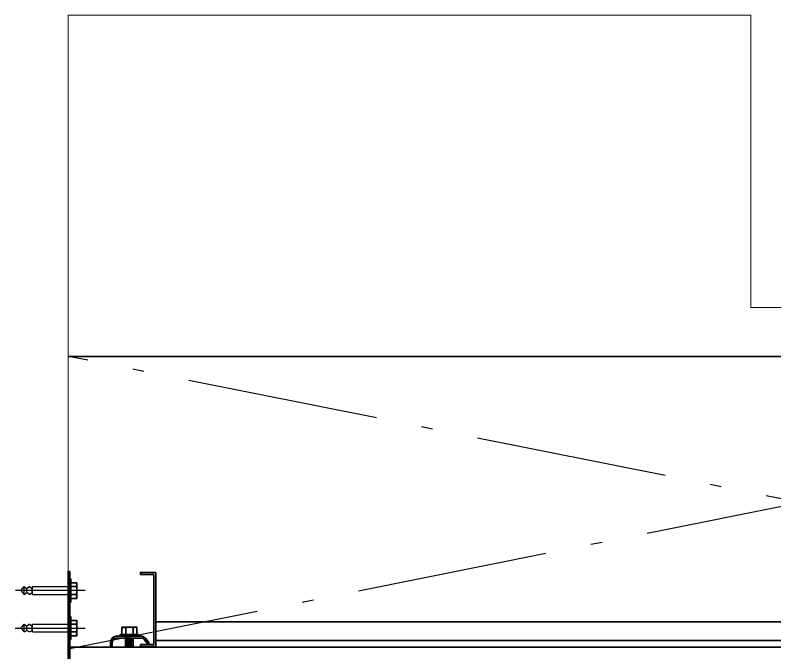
# Model space of a CAD drawing. Extents: x -4160 to -2690, y -474 to 714.
# Drawn here: x -3668.95 to -3657.84, y -274.47 to -265.14 of the extents above; entities that cross this region are included whole.
import ezdxf

# ---------------------------------------------------------------- set-up
doc = ezdxf.new("R2010")
doc.units = 0
doc.header["$LTSCALE"] = 0.56
doc.linetypes.add('DOT_DASHED', pattern=[7.7, 5, -1.2, 0.3, -1.2])
doc.linetypes.add('MEDIUM_DASHED', pattern=[4.5, 3, -1.5])
for name, color, linetype, lineweight in [('10', 7, 'Continuous', 35), ('11', 7, 'Continuous', 13), ('2', 7, 'Continuous', 25), ('3', 7, 'Continuous', 13)]:
    doc.layers.add(name, color=color, linetype=linetype, lineweight=lineweight)

msp = doc.modelspace()

# ---------------------------------------------------------------- linework, layer by layer
at = {"layer": '10'}
for p, q in [((-3668.1756, -273.2998), (-3668.1527, -273.2998)), ((-3668.1756, -273.2998), (-3668.1756, -276.0527)), ((-3668.1527, -273.2998), (-3668.1527, -279.3655)), ((-3666.9213, -273.3398), (-3667.117, -273.3398)), ((-3668.1527, -273.7469), (-3668.1527, -273.4069)), ((-3668.137, -273.4069), (-3668.1527, -273.4069)), ((-3668.137, -273.7469), (-3668.137, -273.4069)), ((-3668.0598, -273.4641), (-3668.0498, -273.4841)), ((-3668.137, -273.7255), (-3668.137, -273.4969)), ((-3668.0598, -273.5184), (-3668.137, -273.5184)), ((-3668.0598, -273.5184), (-3668.0498, -273.5012)), ((-3668.0598, -273.5184), (-3668.0498, -273.5441)), ((-3668.0598, -273.6327), (-3668.137, -273.6327)), ((-3668.0598, -273.6327), (-3668.0498, -273.6112)), ((-3668.0598, -273.6327), (-3668.0498, -273.6584)), ((-3668.0598, -273.6927), (-3668.0498, -273.6641)), ((-3668.137, -273.7469), (-3668.1527, -273.7469)), ((-3668.1527, -274.2955), (-3668.1527, -273.9569)), ((-3668.137, -273.9569), (-3668.1527, -273.9569)), ((-3668.137, -274.2955), (-3668.137, -273.9569)), ((-3668.0598, -274.0141), (-3668.0498, -274.0341)), ((-3649.0413, -274.0341), (-3666.8927, -274.0341)), ((-3668.137, -274.2755), (-3668.137, -274.0469)), ((-3668.0598, -274.0712), (-3668.137, -274.0712)), ((-3668.0598, -274.0712), (-3668.0498, -274.0484)), ((-3668.0598, -274.0712), (-3668.0498, -274.0955)), ((-3667.3884, -274.1284), (-3667.3613, -274.1127)), ((-3667.3327, -274.1284), (-3667.3556, -274.1127)), ((-3667.3327, -274.1284), (-3667.3113, -274.1127)), ((-3667.3327, -274.1284), (-3667.3327, -274.2212)), ((-3667.2241, -274.1284), (-3667.2441, -274.1127)), ((-3667.2241, -274.1284), (-3667.2013, -274.1127)), ((-3667.2241, -274.1284), (-3667.2241, -274.2212)), ((-3667.1698, -274.1284), (-3667.1856, -274.1127)), ((-3668.0598, -274.1827), (-3668.137, -274.1827)), ((-3668.0598, -274.1841), (-3668.0498, -274.1612)), ((-3668.0598, -274.1841), (-3668.0498, -274.2069)), ((-3668.0598, -274.2412), (-3668.0498, -274.2141)), ((-3667.0998, -274.2455), (-3667.4756, -274.2455)), ((-3667.4156, -274.2212), (-3667.1441, -274.2212)), ((-3667.4156, -274.2212), (-3667.4156, -274.2455)), ((-3667.4156, -274.2455), (-3667.1441, -274.2455)), ((-3667.407, -274.2212), (-3667.2013, -274.2212)), ((-3667.1441, -274.2212), (-3667.1441, -274.2455)), ((-3668.137, -274.2955), (-3668.1527, -274.2955)), ((-3667.5556, -274.4012), (-3667.5556, -274.3455)), ((-3667.5327, -274.4012), (-3667.5327, -274.3455)), ((-3667.0998, -274.2755), (-3667.4756, -274.2755)), ((-3667.3341, -274.4041), (-3667.3341, -274.2755)), ((-3667.3341, -274.3027), (-3667.2241, -274.3027)), ((-3667.3341, -274.3355), (-3667.2241, -274.3355)), ((-3667.3341, -274.3655), (-3667.2241, -274.3655)), ((-3667.3184, -274.2884), (-3667.2427, -274.2884)), ((-3667.3184, -274.3198), (-3667.2427, -274.3198)), ((-3667.3184, -274.3527), (-3667.2427, -274.3527)), ((-3667.2241, -274.4041), (-3667.2241, -274.2755)), ((-3667.1156, -274.3969), (-3667.1156, -274.3669)), ((-3666.9213, -274.3669), (-3667.1156, -274.3669)), ((-3667.0598, -274.2955), (-3667.0041, -274.3655)), ((-3667.0441, -274.2769), (-3666.9884, -274.3455)), ((-3667.0441, -274.2769), (-3666.987, -274.3455)), ((-3666.9884, -274.3455), (-3667.0041, -274.3655)), ((-3649.0413, -274.3098), (-3666.8927, -274.3098)), ((-3668.1527, -274.4041), (-3648.1527, -274.4041)), ((-3667.3341, -274.3969), (-3667.2241, -274.3969)), ((-3667.3184, -274.3812), (-3667.2427, -274.3812)), ((-3666.8927, -274.3969), (-3667.1156, -274.3969))]:
    msp.add_line(p, q, dxfattribs=at)
at = {"layer": '10', "linetype": 'MEDIUM_DASHED', "lineweight": 25}
for p, q in [((-3667.927, -273.5755), (-3668.9441, -273.5755)), ((-3668.867, -273.5755), (-3668.8198, -273.5184)), ((-3668.867, -273.5755), (-3668.8198, -273.6327)), ((-3668.8198, -273.6327), (-3668.8198, -273.5184)), ((-3668.8198, -273.5184), (-3668.7798, -273.5498)), ((-3668.7398, -273.5184), (-3668.7798, -273.5498)), ((-3668.7798, -273.6069), (-3668.7798, -273.5498)), ((-3668.7398, -273.5184), (-3668.7027, -273.5498)), ((-3668.7027, -273.6069), (-3668.7027, -273.5498)), ((-3668.7027, -273.5498), (-3668.6956, -273.5498)), ((-3668.6956, -273.5184), (-3668.1556, -273.5184)), ((-3668.6956, -273.5498), (-3668.6956, -273.5184)), ((-3668.6956, -273.6069), (-3668.6956, -273.5498)), ((-3668.8198, -273.6327), (-3668.7798, -273.6069)), ((-3668.7398, -273.6327), (-3668.7798, -273.6069)), ((-3668.7398, -273.6327), (-3668.7027, -273.6069)), ((-3668.7027, -273.6069), (-3668.6956, -273.6069)), ((-3668.6956, -273.6327), (-3668.6956, -273.6069)), ((-3668.6956, -273.6327), (-3668.1556, -273.6327)), ((-3668.9513, -274.1284), (-3667.927, -274.1284)), ((-3668.867, -274.1284), (-3668.8198, -274.0712)), ((-3668.867, -274.1284), (-3668.8198, -274.1841)), ((-3668.8198, -274.1841), (-3668.8198, -274.0712)), ((-3668.8198, -274.0712), (-3668.7798, -274.0984)), ((-3668.7398, -274.0712), (-3668.7798, -274.0984)), ((-3668.7798, -274.1598), (-3668.7798, -274.0984)), ((-3668.7398, -274.0712), (-3668.7027, -274.0984)), ((-3668.7027, -274.1598), (-3668.7027, -274.0984)), ((-3668.7027, -274.0984), (-3668.6956, -274.0984)), ((-3668.6956, -274.0712), (-3668.1556, -274.0712)), ((-3668.6956, -274.0984), (-3668.6956, -274.0712)), ((-3668.6956, -274.1598), (-3668.6956, -274.0984)), ((-3668.8198, -274.1841), (-3668.7798, -274.1598)), ((-3668.7398, -274.1841), (-3668.7798, -274.1598)), ((-3668.7398, -274.1841), (-3668.7027, -274.1598)), ((-3668.7027, -274.1598), (-3668.6956, -274.1598)), ((-3668.6956, -274.1841), (-3668.6956, -274.1598)), ((-3668.6956, -274.1841), (-3668.1556, -274.1841))]:
    msp.add_line(p, q, dxfattribs=at)
at = {"layer": '10'}
for points in [[(-3666.8927, -273.3112), (-3667.117, -273.3112), (-3667.117, -273.3398)], [(-3668.137, -273.4641), (-3668.0498, -273.4641), (-3668.0498, -273.6927), (-3668.137, -273.6927)], [(-3668.137, -274.0141), (-3668.0498, -274.0141), (-3668.0498, -274.2412), (-3668.137, -274.2412)], [(-3667.1698, -274.2212), (-3667.1698, -274.1127), (-3667.3884, -274.1127), (-3667.3884, -274.2212)]]:
    msp.add_lwpolyline(points, dxfattribs=at)
for centre, major_axis, start_param, end_param in [((-3667.4752, -274.3465), (0, 0.1008), 6.2831853, 7.8539816), ((-3667.1, -274.3465), (0, 0.1008), 5.4977871, 6.2831853), ((-3667.0997, -274.3465), (0, 0.1008), 5.4977871, 6.2831853), ((-3667.4752, -274.3465), (0, 0.072), 6.2831853, 7.8539816), ((-3667.1, -274.3465), (0, 0.072), 5.4977871, 6.2831853), ((-3667.0997, -274.3465), (0, 0.072), 5.4977871, 6.2831853)]:
    msp.add_ellipse(centre, major_axis=major_axis, ratio=0.789453, start_param=start_param, end_param=end_param, dxfattribs=at)
at = {"layer": '11'}
for p, q in [((-3668.1756, -265.1441), (-3668.1756, -330.144)), ((-3658.1756, -269.4298), (-3655.3184, -269.4298))]:
    msp.add_line(p, q, dxfattribs=at)
msp.add_lwpolyline([(-3668.1756, -265.1441), (-3658.1756, -265.1441), (-3658.1756, -269.4298)], dxfattribs=at)
at = {"layer": '2', "lineweight": 35}
msp.add_line((-3668.1755, -270.1442), (-3646.7469, -270.1442), dxfattribs=at)
at = {"layer": '2', "linetype": 'DOT_DASHED'}
for p, q in [((-3646.7469, -274.4299), (-3668.1755, -270.1442)), ((-3668.1526, -274.4256), (-3646.7469, -270.1442))]:
    msp.add_line(p, q, dxfattribs=at)
at = {"layer": '3', "lineweight": 35}
for p, q in [((-3666.9212, -273.3399), (-3666.9212, -274.367)), ((-3666.8926, -273.3113), (-3666.8926, -274.397))]:
    msp.add_line(p, q, dxfattribs=at)

doc.saveas('drawing.dxf')
